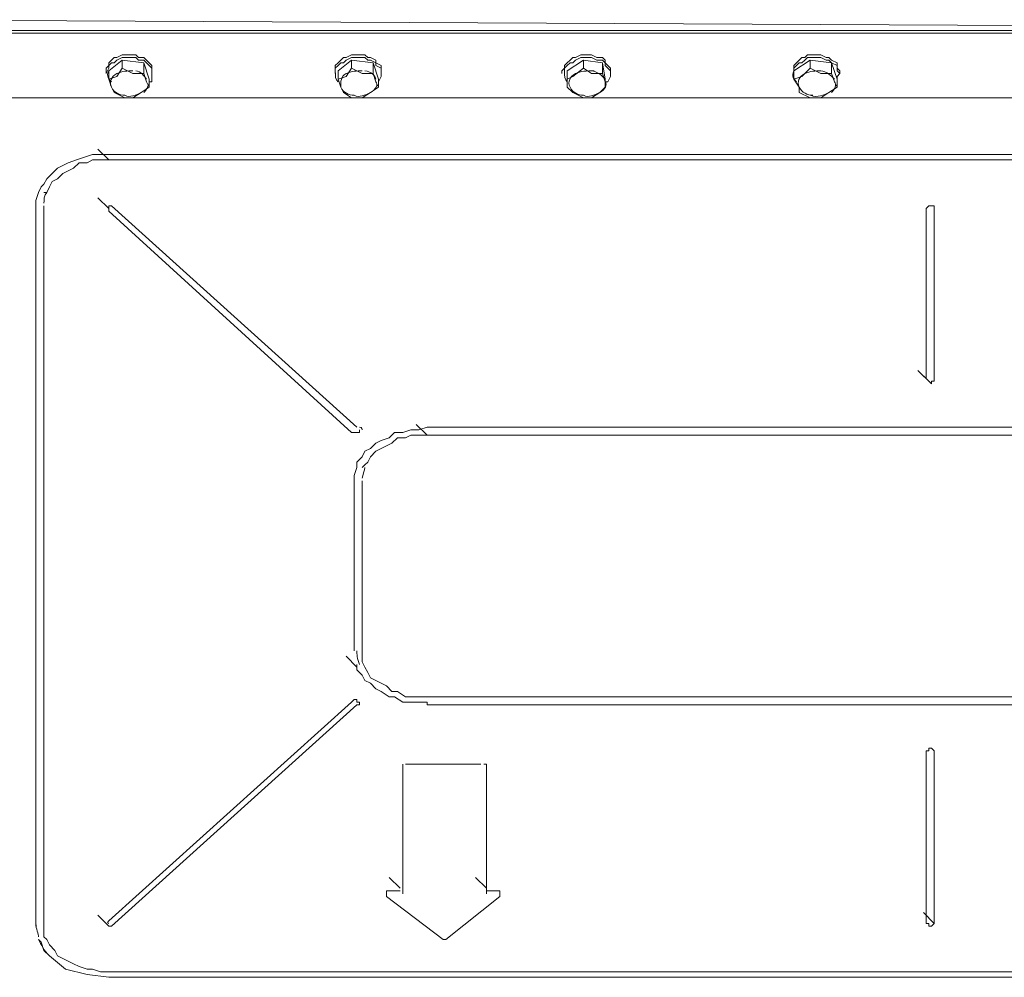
# Model space of a CAD drawing. Header units: millimetres. Extents: x -300186 to 535068, y -28581 to 763298.
# Tile 342 of 405: x 16436 to 16867, y 381856 to 382275. Entities that reach past the tile are written whole.
import ezdxf

# ---------------------------------------------------------------- set-up
doc = ezdxf.new("R2010")
doc.units = ezdxf.units.MM
doc.header["$LTSCALE"] = 10
doc.layers.add('koty', color=6, linetype='Continuous', lineweight=9)
doc.layers.add('NS_tenka', color=252, linetype='Continuous', lineweight=18)
doc.layers.add('popisky', color=6, linetype='Continuous')

# ---------------------------------------------------------------- blocks, each defined once
blk = doc.blocks.new('A$C12ac11e3')
at = {"layer": 'NS_tenka'}
for p, q in [((-914.61, 4290.83), (22.25, 4286.12)), ((-909.89, 4286.12), (22.25, 4286.12)), ((-909.89, 4284.94), (22.25, 4284.94)), ((22.25, 4284.94), (-909.89, 4284.94)), ((-799.12, 4286.12), (-799.12, 4286.12)), ((-799.12, 4286.12), (-799.12, 4286.12)), ((-799.12, 4286.12), (-794.41, 4286.12)), ((-794.41, 4286.12), (-788.51, 4286.12)), ((-788.51, 4286.12), (-788.51, 4286.12)), ((-788.51, 4286.12), (-788.51, 4286.12)), ((-694.24, 4286.12), (-698.95, 4286.12)), ((-698.95, 4286.12), (-698.95, 4286.12)), ((-698.95, 4286.12), (-698.95, 4286.12)), ((-688.35, 4286.12), (-694.24, 4286.12)), ((-688.35, 4286.12), (-688.35, 4286.12)), ((-688.35, 4286.12), (-688.35, 4286.12)), ((-594.07, 4286.12), (-598.79, 4286.12)), ((-598.79, 4286.12), (-598.79, 4286.12)), ((-598.79, 4286.12), (-598.79, 4286.12)), ((-589.36, 4286.12), (-594.07, 4286.12)), ((-589.36, 4286.12), (-589.36, 4286.12)), ((-589.36, 4286.12), (-589.36, 4286.12)), ((-498.62, 4286.12), (-499.8, 4286.12)), ((-498.62, 4286.12), (-498.62, 4286.12)), ((-493.91, 4286.12), (-498.62, 4286.12)), ((-489.19, 4286.12), (-493.91, 4286.12)), ((-489.19, 4286.12), (-489.19, 4286.12)), ((-489.19, 4286.12), (-489.19, 4286.12)), ((-799.12, 4274.33), (-796.76, 4275.51)), ((-796.76, 4275.51), (-794.41, 4275.51)), ((-794.41, 4275.51), (-793.23, 4275.51)), ((-793.23, 4275.51), (-790.87, 4275.51)), ((-790.87, 4275.51), (-789.69, 4274.33)), ((-698.95, 4274.33), (-696.6, 4275.51)), ((-696.6, 4275.51), (-694.24, 4275.51)), ((-694.24, 4275.51), (-693.06, 4275.51)), ((-693.06, 4275.51), (-690.7, 4275.51)), ((-690.7, 4275.51), (-689.53, 4274.33)), ((-598.79, 4274.33), (-596.43, 4275.51)), ((-596.43, 4275.51), (-595.25, 4275.51)), ((-595.25, 4275.51), (-592.89, 4275.51)), ((-592.89, 4275.51), (-591.72, 4275.51)), ((-591.72, 4275.51), (-589.36, 4274.33)), ((-498.62, 4274.33), (-497.44, 4275.51)), ((-497.44, 4275.51), (-495.08, 4275.51)), ((-495.08, 4275.51), (-492.73, 4275.51)), ((-492.73, 4275.51), (-491.55, 4275.51)), ((-491.55, 4275.51), (-489.19, 4274.33)), ((-802.65, 4268.44), (-796.76, 4273.15)), ((-802.65, 4271.97), (-801.48, 4273.15)), ((-802.65, 4270.8), (-801.48, 4271.97)), ((-802.65, 4270.8), (-802.65, 4271.97)), ((-801.48, 4273.15), (-800.3, 4274.33)), ((-801.48, 4271.97), (-800.3, 4271.97)), ((-800.3, 4274.33), (-799.12, 4274.33)), ((-800.3, 4271.97), (-799.12, 4273.15)), ((-799.12, 4273.15), (-796.76, 4274.33)), ((-796.76, 4274.33), (-794.41, 4274.33)), ((-796.76, 4273.15), (-796.76, 4269.62)), ((-796.76, 4273.15), (-787.33, 4271.97)), ((-794.41, 4274.33), (-793.23, 4274.33)), ((-793.23, 4274.33), (-790.87, 4274.33)), ((-790.87, 4274.33), (-789.69, 4273.15)), ((-789.69, 4274.33), (-787.33, 4274.33)), ((-789.69, 4273.15), (-787.33, 4273.15)), ((-787.33, 4274.33), (-786.16, 4273.15)), ((-787.33, 4273.15), (-786.16, 4271.97)), ((-787.33, 4271.97), (-787.33, 4267.26)), ((-787.33, 4271.97), (-784.98, 4264.9)), ((-786.16, 4273.15), (-784.98, 4271.97)), ((-786.16, 4271.97), (-784.98, 4270.8)), ((-784.98, 4271.97), (-783.8, 4270.8)), ((-703.67, 4270.8), (-702.49, 4271.97)), ((-702.49, 4268.44), (-696.6, 4273.15)), ((-702.49, 4271.97), (-701.31, 4273.15)), ((-702.49, 4270.8), (-701.31, 4271.97)), ((-701.31, 4273.15), (-700.13, 4274.33)), ((-701.31, 4271.97), (-700.13, 4271.97)), ((-700.13, 4274.33), (-698.95, 4274.33)), ((-700.13, 4271.97), (-698.95, 4273.15)), ((-698.95, 4273.15), (-696.6, 4274.33)), ((-696.6, 4274.33), (-694.24, 4274.33)), ((-696.6, 4273.15), (-696.6, 4269.62)), ((-696.6, 4273.15), (-687.17, 4271.97)), ((-694.24, 4274.33), (-693.06, 4274.33)), ((-693.06, 4274.33), (-690.7, 4274.33)), ((-690.7, 4274.33), (-689.53, 4273.15)), ((-689.53, 4274.33), (-688.35, 4274.33)), ((-689.53, 4273.15), (-688.35, 4273.15)), ((-688.35, 4274.33), (-685.99, 4273.15)), ((-688.35, 4273.15), (-685.99, 4271.97)), ((-687.17, 4271.97), (-687.17, 4267.26)), ((-687.17, 4271.97), (-684.81, 4264.9)), ((-685.99, 4273.15), (-685.99, 4271.97)), ((-685.99, 4271.97), (-685.99, 4270.8)), ((-685.99, 4271.97), (-683.63, 4270.8)), ((-603.5, 4270.8), (-602.32, 4271.97)), ((-602.32, 4268.44), (-595.25, 4273.15)), ((-602.32, 4271.97), (-601.14, 4273.15)), ((-602.32, 4270.8), (-601.14, 4271.97)), ((-601.14, 4273.15), (-599.96, 4274.33)), ((-601.14, 4271.97), (-599.96, 4271.97)), ((-599.96, 4274.33), (-598.79, 4274.33)), ((-599.96, 4271.97), (-598.79, 4273.15)), ((-598.79, 4273.15), (-596.43, 4274.33)), ((-596.43, 4274.33), (-595.25, 4274.33)), ((-595.25, 4274.33), (-592.89, 4274.33)), ((-595.25, 4273.15), (-595.25, 4269.62)), ((-595.25, 4273.15), (-587, 4271.97)), ((-592.89, 4274.33), (-591.72, 4274.33)), ((-591.72, 4274.33), (-589.36, 4273.15)), ((-589.36, 4274.33), (-587, 4274.33)), ((-589.36, 4273.15), (-587, 4273.15)), ((-587, 4274.33), (-585.82, 4273.15)), ((-587, 4273.15), (-585.82, 4271.97)), ((-587, 4271.97), (-587, 4267.26)), ((-587, 4271.97), (-585.82, 4264.9)), ((-585.82, 4273.15), (-585.82, 4271.97)), ((-585.82, 4271.97), (-585.82, 4270.8)), ((-585.82, 4271.97), (-584.64, 4270.8)), ((-503.33, 4268.44), (-496.26, 4273.15)), ((-503.33, 4270.8), (-502.15, 4271.97)), ((-502.15, 4271.97), (-500.98, 4273.15)), ((-502.15, 4270.8), (-500.98, 4271.97)), ((-500.98, 4273.15), (-499.8, 4274.33)), ((-500.98, 4271.97), (-499.8, 4271.97)), ((-499.8, 4274.33), (-498.62, 4274.33)), ((-499.8, 4271.97), (-498.62, 4273.15)), ((-498.62, 4273.15), (-497.44, 4274.33)), ((-497.44, 4274.33), (-495.08, 4274.33)), ((-496.26, 4273.15), (-496.26, 4269.62)), ((-496.26, 4273.15), (-486.84, 4271.97)), ((-495.08, 4274.33), (-492.73, 4274.33)), ((-492.73, 4274.33), (-491.55, 4274.33)), ((-491.55, 4274.33), (-489.19, 4273.15)), ((-489.19, 4274.33), (-488.01, 4274.33)), ((-489.19, 4273.15), (-488.01, 4273.15)), ((-488.01, 4274.33), (-486.84, 4273.15)), ((-488.01, 4273.15), (-486.84, 4271.97)), ((-486.84, 4273.15), (-484.48, 4271.97)), ((-486.84, 4271.97), (-486.84, 4267.26)), ((-486.84, 4271.97), (-484.48, 4264.9)), ((-486.84, 4271.97), (-484.48, 4270.8)), ((-484.48, 4271.97), (-484.48, 4270.8)), ((-803.83, 4269.62), (-802.65, 4270.8)), ((-803.83, 4267.26), (-802.65, 4269.62)), ((-803.83, 4268.44), (-803.83, 4269.62)), ((-803.83, 4268.44), (-803.83, 4267.26)), ((-803.83, 4267.26), (-803.83, 4267.26)), ((-802.65, 4269.62), (-802.65, 4270.8)), ((-802.65, 4264.9), (-802.65, 4268.44)), ((-796.76, 4269.62), (-799.12, 4266.08)), ((-792.05, 4267.26), (-796.76, 4269.62)), ((-796.76, 4269.62), (-796.76, 4269.62)), ((-787.33, 4267.26), (-792.05, 4267.26)), ((-786.16, 4263.73), (-787.33, 4267.26)), ((-787.33, 4267.26), (-787.33, 4267.26)), ((-784.98, 4270.8), (-783.8, 4269.62)), ((-783.8, 4270.8), (-783.8, 4269.62)), ((-783.8, 4269.62), (-783.8, 4268.44)), ((-783.8, 4269.62), (-783.8, 4268.44)), ((-783.8, 4267.26), (-783.8, 4268.44)), ((-783.8, 4268.44), (-783.8, 4268.44)), ((-783.8, 4268.44), (-783.8, 4267.26)), ((-783.8, 4267.26), (-783.8, 4266.08)), ((-703.67, 4269.62), (-702.49, 4270.8)), ((-703.67, 4269.62), (-703.67, 4270.8)), ((-703.67, 4267.26), (-703.67, 4269.62)), ((-703.67, 4268.44), (-703.67, 4269.62)), ((-703.67, 4268.44), (-703.67, 4267.26)), ((-703.67, 4267.26), (-703.67, 4267.26)), ((-702.49, 4264.9), (-702.49, 4268.44)), ((-696.6, 4269.62), (-698.95, 4266.08)), ((-691.88, 4267.26), (-696.6, 4269.62)), ((-696.6, 4269.62), (-696.6, 4269.62)), ((-687.17, 4267.26), (-691.88, 4267.26)), ((-685.99, 4263.73), (-687.17, 4267.26)), ((-687.17, 4267.26), (-687.17, 4267.26)), ((-685.99, 4270.8), (-683.63, 4269.62)), ((-683.63, 4270.8), (-683.63, 4269.62)), ((-683.63, 4269.62), (-683.63, 4268.44)), ((-683.63, 4269.62), (-683.63, 4268.44)), ((-683.63, 4267.26), (-683.63, 4268.44)), ((-683.63, 4268.44), (-683.63, 4268.44)), ((-683.63, 4268.44), (-683.63, 4267.26)), ((-683.63, 4267.26), (-683.63, 4266.08)), ((-604.68, 4268.44), (-603.5, 4269.62)), ((-604.68, 4268.44), (-604.68, 4267.26)), ((-604.68, 4267.26), (-604.68, 4267.26)), ((-603.5, 4269.62), (-602.32, 4270.8)), ((-603.5, 4269.62), (-603.5, 4270.8)), ((-603.5, 4267.26), (-603.5, 4269.62)), ((-602.32, 4264.9), (-602.32, 4268.44)), ((-595.25, 4269.62), (-599.96, 4266.08)), ((-591.72, 4267.26), (-595.25, 4269.62)), ((-595.25, 4269.62), (-595.25, 4269.62)), ((-587, 4267.26), (-591.72, 4267.26)), ((-585.82, 4263.73), (-587, 4267.26)), ((-587, 4267.26), (-587, 4267.26)), ((-585.82, 4270.8), (-584.64, 4269.62)), ((-584.64, 4270.8), (-583.47, 4269.62)), ((-584.64, 4269.62), (-583.47, 4268.44)), ((-583.47, 4269.62), (-583.47, 4268.44)), ((-583.47, 4267.26), (-583.47, 4268.44)), ((-583.47, 4268.44), (-583.47, 4268.44)), ((-583.47, 4268.44), (-583.47, 4267.26)), ((-583.47, 4267.26), (-583.47, 4266.08)), ((-503.33, 4269.62), (-502.15, 4270.8)), ((-503.33, 4269.62), (-503.33, 4270.8)), ((-503.33, 4267.26), (-503.33, 4269.62)), ((-503.33, 4268.44), (-503.33, 4269.62)), ((-503.33, 4268.44), (-503.33, 4267.26)), ((-503.33, 4264.9), (-503.33, 4268.44)), ((-503.33, 4267.26), (-503.33, 4267.26)), ((-496.26, 4269.62), (-499.8, 4266.08)), ((-491.55, 4267.26), (-496.26, 4269.62)), ((-496.26, 4269.62), (-496.26, 4269.62)), ((-486.84, 4267.26), (-491.55, 4267.26)), ((-485.66, 4263.73), (-486.84, 4267.26)), ((-486.84, 4267.26), (-486.84, 4267.26)), ((-484.48, 4270.8), (-484.48, 4269.62)), ((-484.48, 4270.8), (-484.48, 4269.62)), ((-484.48, 4269.62), (-484.48, 4268.44)), ((-484.48, 4269.62), (-483.3, 4268.44)), ((-484.48, 4268.44), (-483.3, 4267.26)), ((-483.3, 4267.26), (-484.48, 4266.08)), ((-483.3, 4267.26), (-483.3, 4268.44)), ((-483.3, 4268.44), (-483.3, 4268.44)), ((-799.12, 4266.08), (-802.65, 4264.9)), ((-802.65, 4264.9), (-801.48, 4261.37)), ((-784.98, 4261.37), (-786.16, 4263.73)), ((-784.98, 4264.9), (-784.98, 4261.37)), ((-783.8, 4263.73), (-784.98, 4263.73)), ((-783.8, 4266.08), (-783.8, 4263.73)), ((-698.95, 4266.08), (-702.49, 4264.9)), ((-702.49, 4264.9), (-701.31, 4261.37)), ((-684.81, 4261.37), (-685.99, 4263.73)), ((-683.63, 4266.08), (-684.81, 4263.73)), ((-684.81, 4264.9), (-684.81, 4261.37)), ((-599.96, 4266.08), (-602.32, 4264.9)), ((-602.32, 4264.9), (-602.32, 4261.37)), ((-585.82, 4264.9), (-585.82, 4261.37)), ((-585.82, 4261.37), (-585.82, 4263.73)), ((-584.64, 4263.73), (-585.82, 4263.73)), ((-583.47, 4266.08), (-584.64, 4263.73)), ((-499.8, 4266.08), (-503.33, 4264.9)), ((-503.33, 4264.9), (-500.98, 4261.37)), ((-484.48, 4261.37), (-485.66, 4263.73)), ((-484.48, 4266.08), (-484.48, 4263.73)), ((-484.48, 4264.9), (-484.48, 4261.37)), ((-801.48, 4261.37), (-801.48, 4261.37)), ((-801.48, 4261.37), (-800.3, 4259.01)), ((-800.3, 4259.01), (-795.58, 4256.65)), ((-792.05, 4256.65), (-788.51, 4259.01)), ((-788.51, 4259.01), (-784.98, 4261.37)), ((-784.98, 4261.37), (-784.98, 4261.37)), ((-701.31, 4261.37), (-701.31, 4261.37)), ((-701.31, 4261.37), (-700.13, 4259.01)), ((-700.13, 4259.01), (-696.6, 4256.65)), ((-691.88, 4256.65), (-688.35, 4259.01)), ((-688.35, 4259.01), (-684.81, 4261.37)), ((-684.81, 4261.37), (-684.81, 4261.37)), ((-602.32, 4261.37), (-602.32, 4261.37)), ((-602.32, 4261.37), (-599.96, 4259.01)), ((-599.96, 4259.01), (-595.25, 4256.65)), ((-591.72, 4256.65), (-588.18, 4259.01)), ((-588.18, 4259.01), (-585.82, 4261.37)), ((-585.82, 4261.37), (-585.82, 4261.37)), ((-500.98, 4261.37), (-500.98, 4261.37)), ((-500.98, 4261.37), (-500.98, 4259.01)), ((-500.98, 4259.01), (-496.26, 4256.65)), ((-491.55, 4256.65), (-488.01, 4259.01)), ((-488.01, 4259.01), (-484.48, 4261.37)), ((-484.48, 4261.37), (-484.48, 4261.37)), ((-17.82, 4256.65), (-869.83, 4256.65)), ((-795.58, 4256.65), (-792.05, 4256.65)), ((-696.6, 4256.65), (-691.88, 4256.65)), ((-595.25, 4256.65), (-591.72, 4256.65)), ((-496.26, 4256.65), (-491.55, 4256.65)), ((-802.65, 4229.55), (-807.37, 4234.26)), ((-807.37, 4234.26), (-807.37, 4234.26)), ((-820.33, 4228.37), (-822.69, 4227.19)), ((-816.8, 4229.55), (-820.33, 4228.37)), ((-817.97, 4226.02), (-815.62, 4228.37)), ((-813.26, 4230.73), (-816.8, 4229.55)), ((-815.62, 4228.37), (-812.08, 4228.37)), ((-809.73, 4231.91), (-813.26, 4230.73)), ((-812.08, 4228.37), (-809.73, 4229.55)), ((-806.19, 4231.91), (-809.73, 4231.91)), ((-809.73, 4229.55), (-806.19, 4229.55)), ((-802.65, 4231.91), (-806.19, 4231.91)), ((-806.19, 4229.55), (-802.65, 4229.55)), ((-84.99, 4231.91), (-802.65, 4231.91)), ((-802.65, 4229.55), (-84.99, 4229.55)), ((-825.04, 4226.02), (-827.4, 4223.66)), ((-822.69, 4227.19), (-825.04, 4226.02)), ((-822.69, 4223.66), (-820.33, 4224.84)), ((-820.33, 4224.84), (-817.97, 4226.02)), ((-829.76, 4221.3), (-830.94, 4218.95)), ((-827.4, 4223.66), (-829.76, 4221.3)), ((-828.58, 4217.77), (-827.4, 4220.12)), ((-827.4, 4220.12), (-825.04, 4221.3)), ((-825.04, 4221.3), (-822.69, 4223.66)), ((-833.29, 4215.41), (-834.47, 4211.87)), ((-832.12, 4217.77), (-833.29, 4215.41)), ((-830.94, 4218.95), (-832.12, 4217.77)), ((-830.94, 4215.41), (-829.76, 4215.41)), ((-829.76, 4215.41), (-828.58, 4217.77)), ((-834.47, 4211.87), (-834.47, 4209.52)), ((-802.65, 4208.34), (-807.37, 4213.05)), ((-807.37, 4213.05), (-807.37, 4213.05)), ((-834.47, 4209.52), (-834.47, 3894.88)), ((-830.94, 4209.52), (-830.94, 3894.88)), ((-802.65, 4208.34), (-802.65, 4209.52)), ((-802.65, 4209.52), (-802.65, 4209.52)), ((-802.65, 4209.52), (-801.48, 4209.52)), ((-802.65, 4208.34), (-802.65, 4207.16)), ((-802.65, 4207.16), (-802.65, 4207.16)), ((-802.65, 4207.16), (-696.6, 4110.53)), ((-801.48, 4209.52), (-801.48, 4209.52)), ((-801.48, 4209.52), (-694.24, 4112.89)), ((-445.59, 4208.34), (-444.41, 4209.52)), ((-445.59, 4134.1), (-445.59, 4208.34)), ((-444.41, 4209.52), (-444.41, 4209.52)), ((-444.41, 4209.52), (-443.23, 4209.52)), ((-443.23, 4209.52), (-443.23, 4209.52)), ((-443.23, 4209.52), (-442.05, 4209.52)), ((-442.05, 4209.52), (-442.05, 4208.34)), ((-442.05, 4208.34), (-442.05, 4134.1)), ((-444.41, 4132.92), (-449.13, 4137.63)), ((-449.13, 4137.63), (-443.23, 4131.74)), ((-444.41, 4132.92), (-445.59, 4134.1)), ((-445.59, 4134.1), (-445.59, 4134.1)), ((-442.05, 4134.1), (-442.05, 4132.92)), ((-442.05, 4134.1), (-442.05, 4134.1)), ((-443.23, 4131.74), (-443.23, 4132.92)), ((-443.23, 4132.92), (-442.05, 4132.92)), ((-442.05, 4132.92), (-442.05, 4132.92)), ((-694.24, 4112.89), (-694.24, 4112.89)), ((-663.6, 4109.35), (-668.31, 4114.06)), ((-668.31, 4114.06), (-668.31, 4114.06)), ((-667.13, 4111.71), (-663.6, 4112.89)), ((-663.6, 4112.89), (-224.04, 4112.89)), ((-696.6, 4110.53), (-696.6, 4110.53)), ((-696.6, 4110.53), (-694.24, 4110.53)), ((-694.24, 4110.53), (-693.06, 4110.53)), ((-693.06, 4110.53), (-693.06, 4111.71)), ((-693.06, 4111.71), (-693.06, 4111.71)), ((-683.63, 4106.99), (-680.1, 4108.17)), ((-680.1, 4108.17), (-677.74, 4110.53)), ((-678.92, 4105.82), (-676.56, 4108.17)), ((-677.74, 4110.53), (-674.21, 4110.53)), ((-676.56, 4108.17), (-673.03, 4108.17)), ((-674.21, 4110.53), (-670.67, 4111.71)), ((-673.03, 4108.17), (-670.67, 4109.35)), ((-670.67, 4111.71), (-667.13, 4111.71)), ((-670.67, 4109.35), (-667.13, 4109.35)), ((-667.13, 4109.35), (-663.6, 4109.35)), ((-663.6, 4109.35), (-224.04, 4109.35)), ((-690.7, 4102.28), (-688.35, 4103.46)), ((-688.35, 4103.46), (-685.99, 4105.82)), ((-685.99, 4105.82), (-683.63, 4106.99)), ((-685.99, 4102.28), (-683.63, 4103.46)), ((-683.63, 4103.46), (-681.28, 4104.64)), ((-681.28, 4104.64), (-678.92, 4105.82)), ((-694.24, 4097.57), (-691.88, 4099.92)), ((-691.88, 4099.92), (-690.7, 4102.28)), ((-689.53, 4097.57), (-688.35, 4099.92)), ((-688.35, 4099.92), (-685.99, 4102.28)), ((-695.42, 4091.67), (-694.24, 4095.21)), ((-694.24, 4095.21), (-694.24, 4097.57)), ((-691.88, 4095.21), (-690.7, 4096.39)), ((-690.7, 4096.39), (-689.53, 4097.57)), ((-695.42, 4089.32), (-695.42, 4091.67)), ((-695.42, 4015.08), (-695.42, 4089.32)), ((-695.42, 4089.32), (-695.42, 4089.32)), ((-691.88, 4015.08), (-691.88, 4089.32)), ((-691.88, 4012.72), (-691.88, 4015.08)), ((-694.24, 4008.01), (-698.95, 4012.72)), ((-698.95, 4012.72), (-698.95, 4012.72)), ((-694.24, 4009.18), (-694.24, 4008.01)), ((-691.88, 4010.36), (-691.88, 4012.72)), ((-690.7, 4008.01), (-691.88, 4010.36)), ((-694.24, 4008.01), (-694.24, 4008.01)), ((-694.24, 4008.01), (-694.24, 4006.83)), ((-694.24, 4006.83), (-691.88, 4004.47)), ((-689.53, 4005.65), (-690.7, 4008.01)), ((-688.35, 4003.29), (-689.53, 4005.65)), ((-691.88, 4004.47), (-690.7, 4002.11)), ((-690.7, 4002.11), (-688.35, 4000.94)), ((-685.99, 4002.11), (-688.35, 4003.29)), ((-688.35, 4000.94), (-685.99, 3998.58)), ((-683.63, 4000.94), (-685.99, 4002.11)), ((-681.28, 3999.76), (-683.63, 4000.94)), ((-685.99, 3998.58), (-683.63, 3997.4)), ((-683.63, 3997.4), (-680.1, 3995.04)), ((-678.92, 3997.4), (-681.28, 3999.76)), ((-676.56, 3997.4), (-678.92, 3997.4)), ((-673.03, 3995.04), (-676.56, 3997.4)), ((-802.65, 3897.23), (-696.6, 3992.69)), ((-696.6, 3992.69), (-695.42, 3993.86)), ((-695.42, 3993.86), (-694.24, 3993.86)), ((-694.24, 3993.86), (-694.24, 3992.69)), ((-694.24, 3992.69), (-693.06, 3992.69)), ((-693.06, 3991.51), (-693.06, 3992.69)), ((-693.06, 3992.69), (-693.06, 3992.69)), ((-693.06, 3992.69), (-693.06, 3992.69)), ((-680.1, 3995.04), (-677.74, 3995.04)), ((-677.74, 3995.04), (-674.21, 3992.69)), ((-674.21, 3992.69), (-670.67, 3992.69)), ((-670.67, 3995.04), (-673.03, 3995.04)), ((-667.13, 3995.04), (-670.67, 3995.04)), ((-670.67, 3992.69), (-667.13, 3992.69)), ((-663.6, 3995.04), (-667.13, 3995.04)), ((-667.13, 3992.69), (-663.6, 3992.69)), ((-224.04, 3995.04), (-663.6, 3995.04)), ((-663.6, 3992.69), (-663.6, 3991.51)), ((-801.48, 3894.88), (-694.24, 3991.51)), ((-694.24, 3991.51), (-693.06, 3991.51)), ((-694.24, 3991.51), (-694.24, 3991.51)), ((-693.06, 3991.51), (-693.06, 3991.51)), ((-663.6, 3991.51), (-224.04, 3991.51)), ((-445.59, 3896.06), (-445.59, 3971.47)), ((-445.59, 3971.47), (-444.41, 3971.47)), ((-444.41, 3971.47), (-444.41, 3972.65)), ((-444.41, 3972.65), (-444.41, 3972.65)), ((-444.41, 3972.65), (-443.23, 3972.65)), ((-443.23, 3972.65), (-443.23, 3972.65)), ((-443.23, 3972.65), (-442.05, 3971.47)), ((-442.05, 3971.47), (-442.05, 3896.06)), ((-674.21, 3965.58), (-674.21, 3964.4)), ((-674.21, 3964.4), (-674.21, 3964.4)), ((-674.21, 3909.02), (-674.21, 3964.4)), ((-674.21, 3964.4), (-674.21, 3964.4)), ((-673.03, 3965.58), (-640.03, 3965.58)), ((-640.03, 3965.58), (-640.03, 3965.58)), ((-637.67, 3965.58), (-637.67, 3964.4)), ((-637.67, 3964.4), (-637.67, 3964.4)), ((-637.67, 3964.4), (-637.67, 3909.02)), ((-675.38, 3911.37), (-680.1, 3916.09)), ((-680.1, 3916.09), (-680.1, 3916.09)), ((-637.67, 3911.37), (-642.39, 3916.09)), ((-642.39, 3916.09), (-642.39, 3916.09)), ((-681.28, 3909.02), (-681.28, 3910.2)), ((-681.28, 3910.2), (-680.1, 3910.2)), ((-680.1, 3910.2), (-680.1, 3910.2)), ((-680.1, 3910.2), (-675.38, 3910.2)), ((-637.67, 3910.2), (-632.96, 3910.2)), ((-632.96, 3910.2), (-631.78, 3910.2)), ((-631.78, 3910.2), (-631.78, 3910.2)), ((-631.78, 3910.2), (-631.78, 3909.02)), ((-681.28, 3909.02), (-681.28, 3907.84)), ((-681.28, 3907.84), (-681.28, 3907.84)), ((-681.28, 3907.84), (-681.28, 3907.84)), ((-681.28, 3907.84), (-681.28, 3907.84)), ((-681.28, 3907.84), (-656.53, 3888.98)), ((-655.35, 3888.98), (-631.78, 3907.84)), ((-637.67, 3909.02), (-637.67, 3909.02)), ((-631.78, 3907.84), (-631.78, 3909.02)), ((-631.78, 3909.02), (-631.78, 3909.02)), ((-631.78, 3907.84), (-631.78, 3907.84)), ((-631.78, 3907.84), (-631.78, 3907.84)), ((-631.78, 3907.84), (-631.78, 3907.84)), ((-802.65, 3894.88), (-807.37, 3899.59)), ((-807.37, 3899.59), (-807.37, 3899.59)), ((-442.05, 3896.06), (-446.77, 3900.77)), ((-446.77, 3900.77), (-446.77, 3900.77)), ((-830.94, 3894.88), (-830.94, 3892.52)), ((-802.65, 3894.88), (-802.65, 3894.88)), ((-802.65, 3894.88), (-801.48, 3894.88)), ((-444.41, 3896.06), (-445.59, 3896.06)), ((-445.59, 3896.06), (-445.59, 3896.06)), ((-444.41, 3896.06), (-444.41, 3894.88)), ((-444.41, 3894.88), (-443.23, 3894.88)), ((-444.41, 3894.88), (-444.41, 3894.88)), ((-443.23, 3894.88), (-442.05, 3896.06)), ((-443.23, 3894.88), (-443.23, 3894.88)), ((-442.05, 3896.06), (-442.05, 3896.06)), ((-833.29, 3888.98), (-832.12, 3887.81)), ((-833.29, 3888.98), (-833.29, 3888.98)), ((-833.29, 3888.98), (-833.29, 3888.98)), ((-830.94, 3892.52), (-830.94, 3890.16)), ((-830.94, 3890.16), (-829.76, 3888.98)), ((-829.76, 3888.98), (-828.58, 3886.63)), ((-656.53, 3888.98), (-656.53, 3888.98)), ((-656.53, 3888.98), (-655.35, 3888.98)), ((-655.35, 3888.98), (-655.35, 3888.98)), ((-832.12, 3887.81), (-830.94, 3884.27)), ((-830.94, 3884.27), (-828.58, 3881.91)), ((-828.58, 3886.63), (-826.22, 3884.27)), ((-826.22, 3884.27), (-825.04, 3881.91)), ((-828.58, 3881.91), (-821.51, 3876.02)), ((-825.04, 3881.91), (-822.69, 3880.74)), ((-822.69, 3880.74), (-820.33, 3879.56)), ((-821.51, 3876.02), (-812.08, 3873.66)), ((-820.33, 3879.56), (-817.97, 3878.38)), ((-817.97, 3878.38), (-815.62, 3877.2)), ((-815.62, 3877.2), (-812.08, 3876.02)), ((-812.08, 3876.02), (-809.73, 3876.02)), ((-809.73, 3876.02), (-806.19, 3874.84)), ((-812.08, 3873.66), (-802.65, 3872.49)), ((-806.19, 3874.84), (-802.65, 3874.84)), ((-802.65, 3874.84), (-84.99, 3874.84)), ((-802.65, 3872.49), (-84.99, 3872.49))]:
    blk.add_line(p, q, dxfattribs=at)
for points in [[(-802.65, 4268.44), (-803.83, 4266.08), (-802.65, 4264.9), (-801.48, 4263.73)], [(-799.12, 4267.26), (-801.48, 4266.08), (-802.65, 4263.73), (-801.48, 4261.37)], [(-792.05, 4268.44), (-794.41, 4268.44), (-796.76, 4268.44), (-799.12, 4267.26)], [(-786.16, 4264.9), (-787.33, 4266.08), (-788.51, 4268.44), (-790.87, 4268.44)], [(-703.67, 4268.44), (-703.67, 4266.08), (-703.67, 4264.9), (-702.49, 4263.73)], [(-698.95, 4267.26), (-701.31, 4266.08), (-701.31, 4263.73), (-701.31, 4261.37)], [(-691.88, 4268.44), (-694.24, 4268.44), (-696.6, 4268.44), (-698.95, 4267.26)], [(-685.99, 4264.9), (-685.99, 4266.08), (-688.35, 4268.44), (-690.7, 4268.44)], [(-603.5, 4268.44), (-603.5, 4266.08), (-603.5, 4264.9), (-602.32, 4263.73)], [(-598.79, 4267.26), (-601.14, 4266.08), (-602.32, 4263.73), (-601.14, 4261.37)], [(-590.54, 4268.44), (-594.07, 4268.44), (-596.43, 4268.44), (-598.79, 4267.26)], [(-585.82, 4264.9), (-587, 4266.08), (-589.36, 4268.44), (-591.72, 4268.44)], [(-503.33, 4268.44), (-504.51, 4266.08), (-503.33, 4264.9), (-502.15, 4263.73)], [(-498.62, 4267.26), (-500.98, 4266.08), (-502.15, 4263.73), (-500.98, 4261.37)], [(-491.55, 4268.44), (-493.91, 4268.44), (-496.26, 4268.44), (-498.62, 4267.26)], [(-485.66, 4264.9), (-486.84, 4266.08), (-489.19, 4268.44), (-491.55, 4268.44)], [(-787.33, 4259.01), (-786.16, 4260.19), (-784.98, 4262.55), (-784.98, 4263.73)], [(-688.35, 4259.01), (-685.99, 4260.19), (-684.81, 4262.55), (-685.99, 4263.73)], [(-588.18, 4259.01), (-585.82, 4260.19), (-584.64, 4262.55), (-585.82, 4263.73)], [(-486.84, 4259.01), (-485.66, 4260.19), (-484.48, 4262.55), (-485.66, 4263.73)], [(-801.48, 4261.37), (-800.3, 4259.01), (-797.94, 4257.83), (-795.58, 4257.83)], [(-795.58, 4257.83), (-793.23, 4256.65), (-790.87, 4257.83), (-788.51, 4259.01)], [(-701.31, 4261.37), (-700.13, 4259.01), (-697.77, 4257.83), (-695.42, 4257.83)], [(-695.42, 4257.83), (-693.06, 4256.65), (-690.7, 4257.83), (-688.35, 4259.01)], [(-601.14, 4261.37), (-599.96, 4259.01), (-597.61, 4257.83), (-595.25, 4257.83)], [(-595.25, 4257.83), (-592.89, 4256.65), (-590.54, 4257.83), (-588.18, 4259.01)], [(-500.98, 4261.37), (-499.8, 4259.01), (-497.44, 4257.83), (-495.08, 4257.83)], [(-496.26, 4257.83), (-492.73, 4256.65), (-490.37, 4257.83), (-488.01, 4259.01)], [(-829.76, 4215.41), (-830.94, 4214.23), (-830.94, 4211.87), (-830.94, 4210.7)], [(-691.88, 4111.71), (-691.88, 4111.71), (-691.88, 4112.89), (-693.06, 4112.89)], [(-690.7, 4095.21), (-690.7, 4094.03), (-691.88, 4091.67), (-691.88, 4090.5)], [(-694.24, 4015.08), (-694.24, 4013.9), (-694.24, 4011.54), (-693.06, 4009.18)], [(-671.85, 3965.58), (-673.03, 3965.58), (-673.03, 3965.58), (-673.03, 3965.58)], [(-637.67, 3965.58), (-637.67, 3965.58), (-638.85, 3965.58), (-638.85, 3965.58)], [(-802.65, 3897.23), (-802.65, 3897.23), (-803.83, 3896.06), (-802.65, 3896.06)], [(-834.47, 3896.06), (-834.47, 3893.7), (-833.29, 3891.34), (-833.29, 3890.16)], [(-833.29, 3888.98), (-832.12, 3886.63), (-830.94, 3884.27), (-828.58, 3881.91)]]:
    blk.add_open_spline(points, degree=3, dxfattribs=at)
blk = doc.blocks.new('podklad')
at = {"layer": 'koty', "color": 252}
blk.add_blockref('A$C12ac11e3', (138541.33, 448055.96), dxfattribs=at)

msp = doc.modelspace()

# ---------------------------------------------------------------- block references
at = {"layer": 'popisky', "lineweight": -3}
msp.add_blockref('podklad', (-121263.286, -70072.259), dxfattribs=at)

doc.saveas('drawing.dxf')
